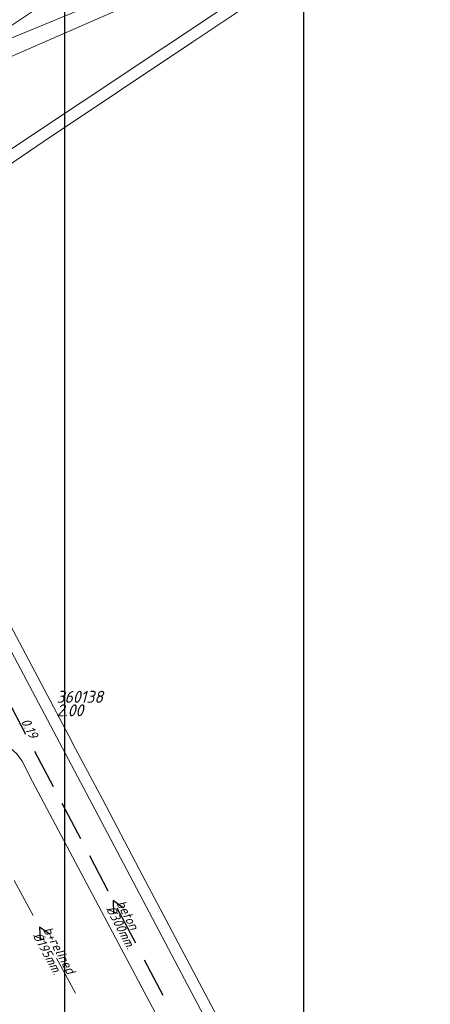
# Model space of a CAD drawing. Extents: x 148869 to 161638, y 453607 to 469810.
# Tile 494 of 656: x 156202 to 156253, y 462249 to 462373. Entities that reach past the tile are written whole.
import ezdxf

# ---------------------------------------------------------------- set-up
doc = ezdxf.new("R2010")
doc.units = 0
doc.linetypes.add('RI-HWA', pattern=[7.4, 5, -2.4])
doc.linetypes.add('RI-VWA', pattern=[11, 5, -3, 0, -3])
doc.layers.get('0').update_dxf_attribs({"linetype": 'CONTINUOUS'})
for name, color, linetype in [('2024 hatch', 160, 'CONTINUOUS'), ('B-OI-RI-BOB-T18-niet meenemen', 252, 'CONTINUOUS'), ('B-OI-RI-DIAMETER-T18-niet meenemen', 252, 'CONTINUOUS'), ('B-OI-RI-HWA-PUTDEKSELHOOGTE-T25-niet meenemen', 252, 'CONTINUOUS'), ('B-OI-RI-HWA-PUTNUMMER-T25-niet meenemen', 252, 'CONTINUOUS'), ('B-OI-RI-HWA_TRANSPORTLEIDING-G-niet meenemen', 252, 'RI-HWA'), ('B-OI-RI-MATERIAAL-T18-niet meenemen', 252, 'CONTINUOUS'), ('B-OI-RI-STROOMRICHTING-S-niet meenemen', 252, 'CONTINUOUS')]:
    doc.layers.add(name, color=color, linetype=linetype)
for name, color, linetype, lineweight in [('B-OI-RI-VWA_TRANSPORTLEIDING-G', 34, 'RI-VWA', 18), ('B-OI-RI-VWA_TRANSPORTLEIDING-G-niet meenemen', 252, 'RI-VWA', 18), ('B-RO-VH-VERHARDING_ASFALT-GV', 251, 'CONTINUOUS', 18)]:
    doc.layers.add(name, color=color, linetype=linetype, lineweight=lineweight)
doc.styles.add('iso15', font='ISO.shx', dxfattribs={"oblique": 15})
doc.styles.add('NLCS-ISO-M750_CURSIEF', font='NLCS-ISO.ttf', dxfattribs={"oblique": 15})

# ---------------------------------------------------------------- blocks, each defined once
blk = doc.blocks.new('ACMAP_ANN_TEMPLATE_diam')
at = {"color": 0, "linetype": 'ByBlock', "style": 'iso15', "oblique": 15}
blk.add_attdef('diam', (0.5, -1.3), '', height=1.2, dxfattribs=at)
blk = doc.blocks.new('ACMAP_ANN_TEMPLATE_mat')
at = {"color": 0, "linetype": 'ByBlock', "style": 'iso15', "oblique": 15}
blk.add_attdef('mat', (0.5, 0.2), '', height=1.2, dxfattribs=at)
blk = doc.blocks.new('ACMAP_ANN_TEMPLATE_nap-l')
at = {"color": 0, "linetype": 'ByBlock', "style": 'iso15', "oblique": 15}
blk.add_attdef('nap-l', (3.3, 0.2), '', height=1.2, dxfattribs=at)
blk = doc.blocks.new('ACMAP_ANN_TEMPLATE_puth-rwa')
at = {"color": 0, "linetype": 'ByBlock', "style": 'iso15', "oblique": 15}
blk.add_attdef('puth-rwa', (-2.7, -4.4), '', height=1.5, dxfattribs=at)
blk = doc.blocks.new('ACMAP_ANN_TEMPLATE_putnr-rwa')
at = {"color": 0, "linetype": 'ByBlock', "style": 'iso15', "oblique": 15}
blk.add_attdef('putnr-rwa', (-2.7, -2.7), '', height=1.5, dxfattribs=at)

msp = doc.modelspace()

# ---------------------------------------------------------------- hatches: boundary and pattern name
at = {"layer": '2024 hatch'}
h = msp.add_hatch(dxfattribs=at)
h.set_pattern_fill('ANSI31', color=256, scale=29.988, angle=45)
h.set_pattern_definition([(90, (0, 0), (-29.988, 0), [])])
h.paths.add_polyline_path([(155468.24, 462509.2), (155430.3, 462608.99), (155317.39, 462696.7), (155326.79, 462885.8), (155421.55, 463128.67), (155681.88, 463221.51), (155808.81, 463270.9), (155858.2, 463353.96), (156235.32, 463468.35), (156395.06, 463466.8), (156874.43, 463576.88), (157060.31, 463303.94), (157149.74, 462870.77), (157067.92, 462815.11), (157047.81, 462789.79), (157071.17, 462711.57), (156936.5, 462350.7), (156856.27, 462251.62), (156803.36, 462113.22), (156627.76, 461893.96), (156524.84, 461717.19), (156312.22, 461660.25), (156176.03, 461568.49), (155937.87, 461968.15)])

# ---------------------------------------------------------------- linework, layer by layer
at = {"layer": 'B-OI-RI-HWA_TRANSPORTLEIDING-G-niet meenemen'}
msp.add_line((156200.27, 462287.75), (156226.88, 462237.15), dxfattribs=at)
at = {"layer": 'B-OI-RI-STROOMRICHTING-S-niet meenemen'}
for points in [[(156214.88, 462261.51), (156213.58, 462262.45), (156213.61, 462260.84)], [(156205.68, 462258.19), (156204.36, 462259.11), (156204.42, 462257.51)]]:
    msp.add_lwpolyline(points, dxfattribs=at)
at = {"layer": 'B-OI-RI-VWA_TRANSPORTLEIDING-G', "color": 251}
msp.add_line((156190.03, 462365.16), (156223.52, 462387.21), dxfattribs=at)
at = {"layer": 'B-OI-RI-VWA_TRANSPORTLEIDING-G-niet meenemen'}
msp.add_line((156190.57, 462284.48), (156218.15, 462233.75), dxfattribs=at)
at = {"layer": 'B-RO-VH-VERHARDING_ASFALT-GV', "flags": 128}
for points in [[(156199.71, 462359.65), (156192.27, 462354.72), (156193.96, 462352.2), (156199.17, 462355.68), (156230.55, 462376.63), (156261.89, 462397.56), (156286.99, 462414.42), (156307.8, 462428.3), (156314.36, 462432.77), (156321.47, 462437.39), (156328.05, 462441.68), (156329.4, 462442.59), (156325.95, 462447.75), (156325.72, 462447.6), (156318.89, 462443.03), (156276.33, 462414.54), (156227.13, 462381.78)], [(156329.49, 462440.98), (156329.54, 462440.9), (156330.22, 462441.36), (156329.4, 462442.59), (156328.05, 462441.68), (156321.47, 462437.39), (156314.36, 462432.77), (156307.8, 462428.3), (156286.99, 462414.42), (156261.89, 462397.56), (156230.55, 462376.63), (156199.17, 462355.68), (156193.96, 462352.2)], [(156193.96, 462352.2), (156194.83, 462350.91), (156195.43, 462351.31), (156204.92, 462357.73), (156223.6, 462370.21), (156231.36, 462375.41), (156308.65, 462427.06), (156315.4, 462431.49), (156315.31, 462431.61)], [(156227.95, 462393.1), (156222.17, 462389.23), (156216.39, 462385.39), (156216.38, 462385.38), (156210.79, 462381.52), (156193.3, 462369.85), (156192.03, 462368.98), (156191.67, 462367.23), (156191.51, 462366.88), (156211.03, 462374.91)], [(156227.13, 462381.78), (156222.89, 462378.95), (156218.84, 462376.59), (156213.94, 462374.12), (156188.42, 462362.96)], [(156211.03, 462374.91), (156191.51, 462366.88), (156187.5, 462365.26), (156188.42, 462362.96), (156213.94, 462374.12)], [(156212.23, 462275.16), (156210.35, 462278.7), (156208.86, 462281.49), (156208.02, 462283.11), (156200.65, 462297.04), (156191.67, 462314.07), (156186.28, 462324.33), (156184.95, 462323.6), (156209.1, 462278.03), (156211.27, 462273.93), (156231.78, 462235.05)], [(156231.78, 462235.05), (156211.27, 462273.93), (156209.1, 462278.03), (156184.95, 462323.6)], [(156202.15, 462279.92), (156203.46, 462277.39), (156218.9, 462248.33), (156220.51, 462245.27)], [(156233.32, 462235.27), (156232.67, 462236.54), (156216.87, 462266.38), (156212.23, 462275.16)]]:
    msp.add_lwpolyline(points, dxfattribs=at)
at = {"layer": 'B-RO-VH-VERHARDING_ASFALT-GV'}
msp.add_lwpolyline([(156194.24, 462281.83, -0.430606), (156202.15, 462279.92)], format="xyb", dxfattribs=at)

# ---------------------------------------------------------------- block references
at = {"layer": 'B-OI-RI-BOB-T18-niet meenemen'}
ref = msp.add_blockref('ACMAP_ANN_TEMPLATE_nap-l', (156200.27, 462287.75), dxfattribs=dict(at, rotation=297.7394031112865))
ref.add_attrib('nap-l', '0.19', (156201.98, 462284.92), dxfattribs={"layer": '0', "color": 0, "linetype": 'ByBlock', "height": 1.2, "rotation": 297.7394, "style": 'NLCS-ISO-M750_CURSIEF', "oblique": 15})
at = {"layer": 'B-OI-RI-DIAMETER-T18-niet meenemen'}
ref = msp.add_blockref('ACMAP_ANN_TEMPLATE_diam', (156213.58, 462262.45), dxfattribs=dict(at, rotation=297.7394031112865))
ref.add_attrib('diam', '%%c300mm.', (156212.66, 462261.4), dxfattribs={"layer": '0', "color": 0, "linetype": 'ByBlock', "height": 1.2, "rotation": 297.7394, "style": 'NLCS-ISO-M750_CURSIEF', "oblique": 15})
ref = msp.add_blockref('ACMAP_ANN_TEMPLATE_diam', (156204.36, 462259.11), dxfattribs=dict(at, rotation=298.5312683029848))
ref.add_attrib('diam', '%%c195mm.', (156203.46, 462258.05), dxfattribs={"layer": '0', "color": 0, "linetype": 'ByBlock', "height": 1.2, "rotation": 298.5313, "style": 'NLCS-ISO-M750_CURSIEF', "oblique": 15})
at = {"layer": 'B-OI-RI-HWA-PUTDEKSELHOOGTE-T25-niet meenemen'}
ref = msp.add_blockref('ACMAP_ANN_TEMPLATE_puth-rwa', (156209.18, 462289.97), dxfattribs=at)
ref.add_attrib('puth-rwa', '2.00', (156206.48, 462285.57), dxfattribs={"layer": '0', "color": 0, "linetype": 'ByBlock', "height": 1.5, "style": 'NLCS-ISO-M750_CURSIEF', "oblique": 15})
at = {"layer": 'B-OI-RI-HWA-PUTNUMMER-T25-niet meenemen'}
ref = msp.add_blockref('ACMAP_ANN_TEMPLATE_putnr-rwa', (156209.18, 462289.97), dxfattribs=at)
ref.add_attrib('putnr-rwa', '360138', (156206.48, 462287.27), dxfattribs={"layer": '0', "color": 0, "linetype": 'ByBlock', "height": 1.5, "style": 'NLCS-ISO-M750_CURSIEF', "oblique": 15})
at = {"layer": 'B-OI-RI-MATERIAAL-T18-niet meenemen'}
ref = msp.add_blockref('ACMAP_ANN_TEMPLATE_mat', (156213.58, 462262.45), dxfattribs=dict(at, rotation=297.7394031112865))
ref.add_attrib('mat', 'beton', (156213.98, 462262.1), dxfattribs={"layer": '0', "color": 0, "linetype": 'ByBlock', "height": 1.2, "rotation": 297.7394, "style": 'NLCS-ISO-M750_CURSIEF', "oblique": 15})
ref = msp.add_blockref('ACMAP_ANN_TEMPLATE_mat', (156204.36, 462259.11), dxfattribs=dict(at, rotation=298.5312683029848))
ref.add_attrib('mat', 'b+relined', (156204.77, 462258.77), dxfattribs={"layer": '0', "color": 0, "linetype": 'ByBlock', "height": 1.2, "rotation": 298.5313, "style": 'NLCS-ISO-M750_CURSIEF', "oblique": 15})

doc.saveas('drawing.dxf')
